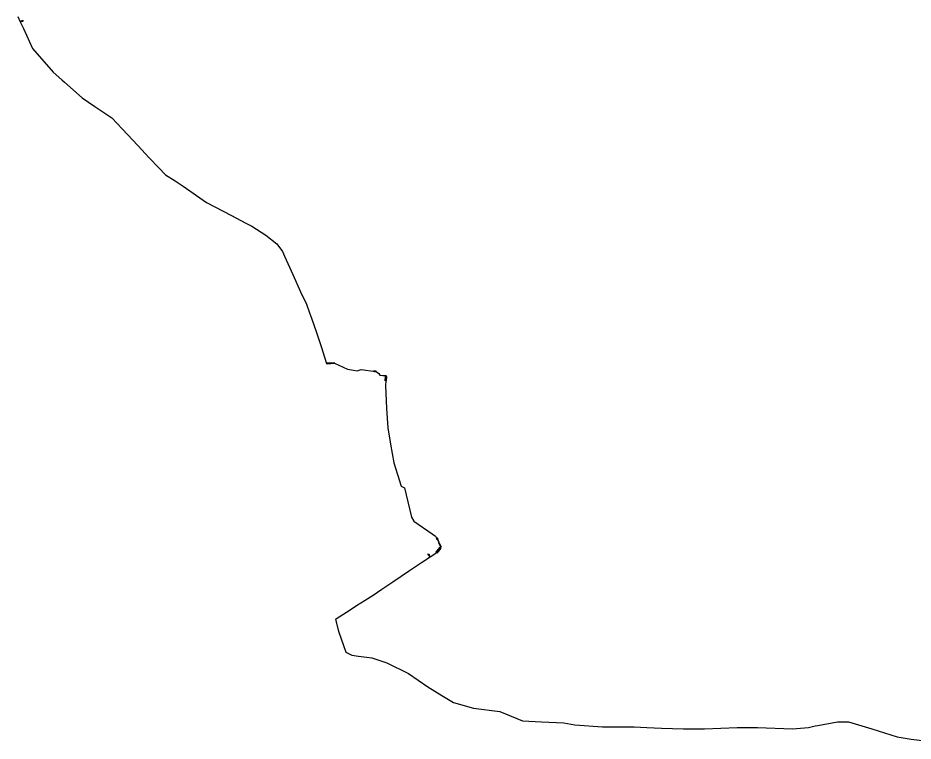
# Model space of a CAD drawing. Extents: x -548873 to -538270, y -1201997 to -1192514.
# Drawn here: x -544785 to -543321, y -1198921 to -1197740 of the extents above; entities that cross this region are included whole.
import ezdxf

# ---------------------------------------------------------------- set-up
doc = ezdxf.new("R2010")
doc.units = 0
for name, color, linetype in [('KN_HRAN_STÁTNÍ', 7, 'Continuous'), ('KN_VKP_HRAN_', 7, 'Continuous'), ('PK_HRAN_SPORNÁ', 7, 'Continuous'), ('PK_PARC_Čv', 7, 'Continuous'), ('Vrstva 29', 7, 'Continuous'), ('Vrstva 37', 7, 'Continuous')]:
    doc.layers.add(name, color=color, linetype=linetype)

# ---------------------------------------------------------------- blocks, each defined once
blk = doc.blocks.new('160')
at = {"layer": 'KN_HRAN_STÁTNÍ'}
blk.add_circle((0, 0), 0.0458, dxfattribs=at)
blk = doc.blocks.new('147')
at = {"layer": 'KN_HRAN_STÁTNÍ'}
blk.add_line((0, 1.27), (0, -1.27), dxfattribs=at)
blk = doc.blocks.new('133')
at = {"layer": 'KN_HRAN_STÁTNÍ'}
for p, q in [((0.3, 0), (0, 0)), ((0.5, 0.6), (1.7, -0.6)), ((1.9, 0), (2.5, 0)), ((2.5, 0.6), (2.5, -0.6))]:
    blk.add_line(p, q, dxfattribs=at)
blk.add_circle((1.1, 0), 0.825, dxfattribs=at)
blk = doc.blocks.new('150')
at = {"layer": 'KN_HRAN_STÁTNÍ'}
blk.add_line((0, 1.27), (0, -1.27), dxfattribs=at)

msp = doc.modelspace()

# ---------------------------------------------------------------- linework, layer by layer
at = {"layer": 'KN_VKP_HRAN_'}
for points in [[(-544096.281, -1198597.926), (-544096.59, -1198598.09), (-544093.96, -1198603.68), (-544095.77, -1198605.97)], [(-544095.867, -1198597.718), (-544096.281, -1198597.926)]]:
    msp.add_lwpolyline(points, dxfattribs=at)
at = {"layer": 'PK_HRAN_SPORNÁ'}
for points in [[(-544784.65, -1197737.5), (-544780.71, -1197746.21), (-544775.7, -1197757.268), (-544760.84, -1197790.07), (-544726.95, -1197828.45), (-544712.96, -1197840.88), (-544708.203, -1197845.05), (-544679.41, -1197870.29), (-544658.63, -1197884.493), (-544642.35, -1197895.62), (-544630.88, -1197903.11), (-544605.28, -1197930.47), (-544588.4, -1197948.48), (-544569.82, -1197968.7), (-544554.33, -1197984.76), (-544543.19, -1197996.24), (-544527.45, -1198005.78), (-544514.318, -1198014.889), (-544476.07, -1198041.42), (-544435.27, -1198062.72), (-544412.216, -1198075.022), (-544402.38, -1198080.27), (-544379.27, -1198094.53), (-544361.34, -1198109.01), (-544352.27, -1198121.74), (-544348.838, -1198129.187), (-544335.03, -1198159.15), (-544322.44, -1198187.31), (-544313.07, -1198207.63), (-544308.053, -1198221.411), (-544304.85, -1198230.21)], [(-544304.85, -1198230.21), (-544296.55, -1198253.83), (-544288.39, -1198278.22), (-544283.321, -1198294.019), (-544280.06, -1198304.18), (-544279.52, -1198304.48), (-544278.77, -1198304.47), (-544267.41, -1198303.63), (-544267.26, -1198303.63), (-544245.96, -1198313.65), (-544236.245, -1198315.214), (-544229.87, -1198316.24), (-544223.22, -1198314.35), (-544199.781, -1198317.464), (-544198.98, -1198317.57), (-544194.84, -1198320.68), (-544192.78, -1198323.5), (-544187.893, -1198323.899), (-544183.11, -1198324.29), (-544182.75, -1198324.7), (-544183.39, -1198332.73), (-544183.78, -1198340.49), (-544181.8, -1198378.15), (-544179.76, -1198409.27), (-544175.53, -1198436.29), (-544170.2, -1198466.47), (-544158.17, -1198504.96), (-544152.6, -1198507.37), (-544140.94, -1198555.18), (-544137.21, -1198561.82), (-544107.35, -1198582.84), (-544102.18, -1198586.68), (-544100.28, -1198589.75), (-544096.39, -1198596.55), (-544096.12, -1198597.12)], [(-544096.12, -1198597.12), (-544095.867, -1198597.718)], [(-544095.867, -1198597.718), (-544095.61, -1198598.32)], [(-544095.61, -1198598.32), (-544095.26, -1198599.01), (-544092.92, -1198603.67), (-544093.26, -1198604.67), (-544093.88, -1198605.44), (-544095.456, -1198607.389)], [(-544095.456, -1198607.389), (-544100.6, -1198613.75), (-544101.47, -1198614.67), (-544110.9, -1198620.8), (-544124.699, -1198630.106), (-544144.35, -1198643.36), (-544171.59, -1198661.5), (-544189.9, -1198673.71), (-544203.99, -1198683.18), (-544217, -1198691.45), (-544231.008, -1198700.49), (-544241.73, -1198707.41), (-544259.623, -1198718.635)], [(-544259.623, -1198718.635), (-544265.64, -1198722.41), (-544260.72, -1198741.41), (-544248.39, -1198776.22), (-544238.71, -1198780.94), (-544238.649, -1198780.948)], [(-544238.649, -1198780.948), (-544227.836, -1198782.278), (-544205.88, -1198784.98), (-544181.54, -1198793.4), (-544146.21, -1198810.98), (-544114.38, -1198832.73), (-544091.646, -1198846.536), (-544072.39, -1198858.23), (-544039.57, -1198867.64), (-543996.81, -1198873.01), (-543959.75, -1198888.25), (-543928.819, -1198889.75), (-543892.13, -1198891.53), (-543873.95, -1198894.65), (-543828.88, -1198897.99), (-543777.29, -1198898.07), (-543756.272, -1198898.907), (-543732.32, -1198899.86), (-543696.61, -1198901.27), (-543662.04, -1198901.15), (-543608.85, -1198898.95), (-543589.847, -1198899.058), (-543575.53, -1198899.14), (-543518.32, -1198901.33), (-543491.95, -1198898.96), (-543481.51, -1198896.4), (-543476.74, -1198895.61), (-543445.02, -1198889.7), (-543435.281, -1198889.821), (-543426.5, -1198889.93), (-543388.39, -1198901.27), (-543347.19, -1198914.12), (-543324.32, -1198917.82), (-543297.09, -1198921.22)]]:
    msp.add_lwpolyline(points, dxfattribs=at)
at = {"layer": 'PK_PARC_Čv'}
for points in [[(-544780.711, -1197746.208), (-544778.83, -1197745.36), (-544778.5, -1197745.26)], [(-544199.781, -1198317.464), (-544199.77, -1198317.39), (-544200.23, -1198317.28), (-544200.66, -1198317.22)], [(-544100.28, -1198589.75), (-544100.14, -1198589.671), (-544099.96, -1198589.99), (-544099.73, -1198590.27)], [(-544110.9, -1198620.8), (-544112.44, -1198617.82), (-544112.71, -1198617.45)]]:
    msp.add_lwpolyline(points, dxfattribs=at)
at = {"layer": 'Vrstva 37'}
for points in [[(-544278.844, -1198303.473), (-544267.484, -1198302.633), (-544267.336, -1198304.627), (-544278.696, -1198305.467), (-544278.844, -1198303.473)], [(-544184.387, -1198332.651), (-544183.807, -1198325.376), (-544181.813, -1198325.535), (-544182.393, -1198332.809), (-544184.387, -1198332.651)], [(-544101.378, -1198613.121), (-544094.658, -1198604.811), (-544093.102, -1198606.069), (-544099.822, -1198614.379), (-544101.378, -1198613.121)]]:
    msp.add_lwpolyline(points, dxfattribs=at)

# ---------------------------------------------------------------- block references
at = {"layer": 'PK_PARC_Čv'}
for name, p, xscale, yscale, rotation in [('150', (-544778.83, -1197745.36), 1.0275072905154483, 1.027507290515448, 24.689105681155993), ('133', (-544778.5, -1197745.26), 1.035124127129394, 1.0351241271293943, 22.503654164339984), ('133', (-544200.66, -1198317.22), 1.0098116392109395, 1.0098116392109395, 169.38969821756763), ('150', (-544200.241, -1198317.277), 1.0028916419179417, 1.0028916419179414, -13.69720873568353), ('150', (-544099.96, -1198589.99), 1.000000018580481, 1.000000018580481, -54.99999976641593), ('133', (-544099.73, -1198590.27), 1.0000000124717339, 1.0000000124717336, -49.99999868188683), ('133', (-544112.71, -1198617.45), 0.9999999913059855, 0.9999999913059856, 127.00000193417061), ('150', (-544112.44, -1198617.82), 0.9999999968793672, 0.9999999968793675, -57.99999972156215)]:
    msp.add_blockref(name, p, dxfattribs=dict(at, xscale=xscale, yscale=yscale, rotation=rotation))
at = {"layer": 'Vrstva 29'}
for name, p, xscale, yscale, rotation in [('160', (-544304.85, -1198230.21), 0.9999999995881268, 0.9999999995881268, 110.00000065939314), ('147', (-544096.12, -1198597.12), 1.000000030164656, 1.000000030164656, 114.99999971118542), ('147', (-544096.281, -1198597.926), 1.0072562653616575, 1.0072562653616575, -151.23333487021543), ('147', (-544095.61, -1198598.32), 1.0000000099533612, 1.0000000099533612, 116.000000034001), ('160', (-544095.867, -1198597.718), 0.9999999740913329, 0.9999999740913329, 114.00000060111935), ('160', (-544095.77, -1198605.97), 1.000000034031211, 1.0000000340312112, -128.00000040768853), ('160', (-544095.456, -1198607.389), 1.000000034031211, 1.0000000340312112, -128.00000040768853), ('160', (-544259.623, -1198718.635), 0.9999999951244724, 0.9999999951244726, -146.99999872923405), ('160', (-544238.649, -1198780.948), 1.0098116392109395, 1.0098116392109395, 169.38969821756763)]:
    msp.add_blockref(name, p, dxfattribs=dict(at, xscale=xscale, yscale=yscale, rotation=rotation))

doc.saveas('drawing.dxf')
